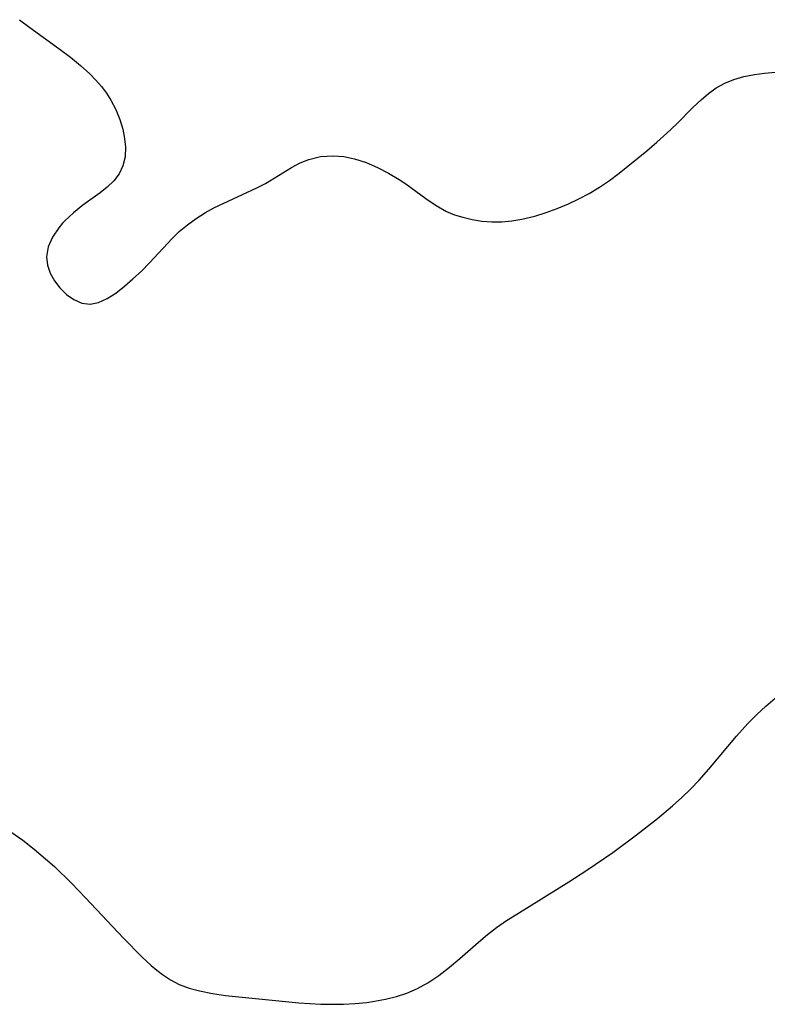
# Model space of a CAD drawing. Header units: metres. Extents: x 1073367 to 1082519, y 1569854 to 1574957.
# Tile 1048 of 1056: x 1080009 to 1080103, y 1573789 to 1573913. Entities that reach past the tile are written whole.
import ezdxf

# ---------------------------------------------------------------- set-up
doc = ezdxf.new("R2010")
doc.units = ezdxf.units.M
doc.layers.add('CGG_CurvaNivelLidar_v1', color=253, linetype='Continuous', lineweight=30)

msp = doc.modelspace()

# ---------------------------------------------------------------- linework, layer by layer
at = {"layer": 'CGG_CurvaNivelLidar_v1'}
for p, q in [((1080009.1583, 1573913.0039, 78.5), (1080010.4471, 1573912.0205, 78.5)), ((1080010.4471, 1573912.0205, 78.5), (1080014.2908, 1573909.2507, 78.5)), ((1080014.2908, 1573909.2507, 78.5), (1080015.5969, 1573908.2659, 78.5)), ((1080015.5969, 1573908.2659, 78.5), (1080016.8527, 1573907.2455, 78.5)), ((1080016.8527, 1573907.2455, 78.5), (1080018.0338, 1573906.1749, 78.5)), ((1080018.0338, 1573906.1749, 78.5), (1080018.7957, 1573905.3934, 78.5)), ((1080099.1823, 1573905.4835, 78.5), (1080100.4584, 1573905.835, 78.5)), ((1080100.4584, 1573905.835, 78.5), (1080101.7889, 1573906.0837, 78.5)), ((1080101.7889, 1573906.0837, 78.5), (1080103.0669, 1573906.2579, 78.5)), ((1080103.0669, 1573906.2579, 78.5), (1080108.3965, 1573906.7784, 78.5)), ((1080018.7957, 1573905.3934, 78.5), (1080019.4996, 1573904.5787, 78.5)), ((1080019.4996, 1573904.5787, 78.5), (1080020.1299, 1573903.7403, 78.5)), ((1080096.9676, 1573904.4266, 78.5), (1080098.0391, 1573905.0224, 78.5)), ((1080098.0391, 1573905.0224, 78.5), (1080099.1823, 1573905.4835, 78.5)), ((1080020.1299, 1573903.7403, 78.5), (1080020.6886, 1573902.8708, 78.5)), ((1080095.0673, 1573902.9118, 78.5), (1080095.995, 1573903.7171, 78.5)), ((1080095.995, 1573903.7171, 78.5), (1080096.9676, 1573904.4266, 78.5)), ((1080020.6886, 1573902.8708, 78.5), (1080021.3117, 1573901.6743, 78.5)), ((1080094.0334, 1573901.9264, 78.5), (1080095.0673, 1573902.9118, 78.5)), ((1080021.3117, 1573901.6743, 78.5), (1080021.8043, 1573900.4475, 78.5)), ((1080091.9384, 1573899.8429, 78.5), (1080094.0334, 1573901.9264, 78.5)), ((1080021.8043, 1573900.4475, 78.5), (1080022.1699, 1573899.2105, 78.5)), ((1080090.7361, 1573898.6916, 78.5), (1080091.9384, 1573899.8429, 78.5)), ((1080022.1699, 1573899.2105, 78.5), (1080022.3615, 1573898.2776, 78.5)), ((1080089.4948, 1573897.5608, 78.5), (1080090.7361, 1573898.6916, 78.5)), ((1080022.3615, 1573898.2776, 78.5), (1080022.5016, 1573896.9837, 78.5)), ((1080088.2174, 1573896.4614, 78.5), (1080089.4948, 1573897.5608, 78.5)), ((1080022.5016, 1573896.9837, 78.5), (1080022.4601, 1573895.7424, 78.5)), ((1080047.1124, 1573895.7651, 78.5), (1080048.6773, 1573895.8626, 78.5)), ((1080048.6773, 1573895.8626, 78.5), (1080050.0355, 1573895.7443, 78.5)), ((1080084.7375, 1573893.6658, 78.5), (1080088.2174, 1573896.4614, 78.5)), ((1080022.4601, 1573895.7424, 78.5), (1080022.193, 1573894.5782, 78.5)), ((1080043.454, 1573894.3845, 78.5), (1080044.5138, 1573894.9513, 78.5)), ((1080044.5138, 1573894.9513, 78.5), (1080045.608, 1573895.4045, 78.5)), ((1080045.608, 1573895.4045, 78.5), (1080047.1124, 1573895.7651, 78.5)), ((1080050.0355, 1573895.7443, 78.5), (1080051.3975, 1573895.4603, 78.5)), ((1080051.3975, 1573895.4603, 78.5), (1080052.8499, 1573894.9927, 78.5)), ((1080052.8499, 1573894.9927, 78.5), (1080054.2788, 1573894.3877, 78.5)), ((1080021.7148, 1573893.5907, 78.5), (1080021.0464, 1573892.6921, 78.5)), ((1080022.193, 1573894.5782, 78.5), (1080021.7148, 1573893.5907, 78.5)), ((1080040.142, 1573892.3764, 78.5), (1080043.454, 1573894.3845, 78.5)), ((1080054.2788, 1573894.3877, 78.5), (1080055.6734, 1573893.6719, 78.5)), ((1080055.6734, 1573893.6719, 78.5), (1080057.021, 1573892.8646, 78.5)), ((1080083.5114, 1573892.761, 78.5), (1080084.7375, 1573893.6658, 78.5)), ((1080021.0464, 1573892.6921, 78.5), (1080020.2295, 1573891.8849, 78.5)), ((1080039.0893, 1573891.828, 78.5), (1080040.142, 1573892.3764, 78.5)), ((1080057.021, 1573892.8646, 78.5), (1080057.8389, 1573892.3193, 78.5)), ((1080057.8389, 1573892.3193, 78.5), (1080060.376, 1573890.4655, 78.5)), ((1080082.2481, 1573891.9069, 78.5), (1080083.5114, 1573892.761, 78.5)), ((1080019.318, 1573891.1728, 78.5), (1080017.1355, 1573889.6136, 78.5)), ((1080020.2295, 1573891.8849, 78.5), (1080019.318, 1573891.1728, 78.5)), ((1080033.6718, 1573889.2811, 78.5), (1080039.0893, 1573891.828, 78.5)), ((1080079.6517, 1573890.4252, 78.5), (1080080.9458, 1573891.1166, 78.5)), ((1080080.9458, 1573891.1166, 78.5), (1080082.2481, 1573891.9069, 78.5)), ((1080060.376, 1573890.4655, 78.5), (1080061.6509, 1573889.5941, 78.5)), ((1080076.937, 1573889.211, 78.5), (1080078.3281, 1573889.7978, 78.5)), ((1080078.3281, 1573889.7978, 78.5), (1080079.6517, 1573890.4252, 78.5)), ((1080015.9575, 1573888.674, 78.5), (1080014.8704, 1573887.6592, 78.5)), ((1080017.1355, 1573889.6136, 78.5), (1080015.9575, 1573888.674, 78.5)), ((1080031.4268, 1573887.9725, 78.5), (1080032.585, 1573888.6971, 78.5)), ((1080032.585, 1573888.6971, 78.5), (1080033.6718, 1573889.2811, 78.5)), ((1080061.6509, 1573889.5941, 78.5), (1080062.9786, 1573888.8526, 78.5)), ((1080062.9786, 1573888.8526, 78.5), (1080063.9838, 1573888.4338, 78.5)), ((1080063.9838, 1573888.4338, 78.5), (1080065.0271, 1573888.1, 78.5)), ((1080074.1056, 1573888.256, 78.5), (1080075.5283, 1573888.6929, 78.5)), ((1080075.5283, 1573888.6929, 78.5), (1080076.937, 1573889.211, 78.5)), ((1080014.5776, 1573887.3446, 78.5), (1080014.1023, 1573886.7739, 78.5)), ((1080014.8704, 1573887.6592, 78.5), (1080014.5776, 1573887.3446, 78.5)), ((1080029.2812, 1573886.2958, 78.5), (1080030.323, 1573887.1691, 78.5)), ((1080030.323, 1573887.1691, 78.5), (1080031.4268, 1573887.9725, 78.5)), ((1080065.0271, 1573888.1, 78.5), (1080066.2175, 1573887.8114, 78.5)), ((1080066.2175, 1573887.8114, 78.5), (1080067.4365, 1573887.613, 78.5)), ((1080067.4365, 1573887.613, 78.5), (1080068.6773, 1573887.5186, 78.5)), ((1080068.6773, 1573887.5186, 78.5), (1080069.9299, 1573887.5392, 78.5)), ((1080069.9299, 1573887.5392, 78.5), (1080071.1927, 1573887.6617, 78.5)), ((1080071.1927, 1573887.6617, 78.5), (1080072.4605, 1573887.8707, 78.5)), ((1080072.4605, 1573887.8707, 78.5), (1080074.1056, 1573888.256, 78.5)), ((1080014.1023, 1573886.7739, 78.5), (1080013.3218, 1573885.5924, 78.5)), ((1080028.3948, 1573885.4506, 78.5), (1080029.2812, 1573886.2958, 78.5)), ((1080013.3218, 1573885.5924, 78.5), (1080012.7913, 1573884.3664, 78.5)), ((1080025.5445, 1573882.3467, 78.5), (1080028.3948, 1573885.4506, 78.5)), ((1080012.7913, 1573884.3664, 78.5), (1080012.576, 1573883.129, 78.5)), ((1080012.576, 1573883.129, 78.5), (1080012.6871, 1573882.0746, 78.5)), ((1080024.5168, 1573881.3171, 78.5), (1080025.5445, 1573882.3467, 78.5)), ((1080012.6871, 1573882.0746, 78.5), (1080013.0346, 1573881.055, 78.5)), ((1080013.0346, 1573881.055, 78.5), (1080013.5671, 1573880.0909, 78.5)), ((1080023.4643, 1573880.3349, 78.5), (1080024.5168, 1573881.3171, 78.5)), ((1080013.5671, 1573880.0909, 78.5), (1080014.243, 1573879.2069, 78.5)), ((1080022.4027, 1573879.4186, 78.5), (1080023.4643, 1573880.3349, 78.5)), ((1080014.243, 1573879.2069, 78.5), (1080015.0876, 1573878.383, 78.5)), ((1080020.2088, 1573877.8571, 78.5), (1080021.3016, 1573878.563, 78.5)), ((1080021.3016, 1573878.563, 78.5), (1080022.4027, 1573879.4186, 78.5)), ((1080015.0876, 1573878.383, 78.5), (1080016.0231, 1573877.7284, 78.5)), ((1080016.0231, 1573877.7284, 78.5), (1080017.0213, 1573877.2974, 78.5)), ((1080017.0213, 1573877.2974, 78.5), (1080018.0592, 1573877.1575, 78.5)), ((1080018.0592, 1573877.1575, 78.5), (1080019.1266, 1573877.3633, 78.5)), ((1080019.1266, 1573877.3633, 78.5), (1080020.2088, 1573877.8571, 78.5)), ((1080102.0691, 1573825.4494, 78), (1080103.2175, 1573826.5126, 78)), ((1080103.2175, 1573826.5126, 78), (1080104.4141, 1573827.5144, 78)), ((1080100.9658, 1573824.3346, 78), (1080102.0691, 1573825.4494, 78)), ((1080099.5024, 1573822.707, 78), (1080100.9658, 1573824.3346, 78)), ((1080096.0427, 1573818.5478, 78), (1080099.5024, 1573822.707, 78)), ((1080094.8166, 1573817.178, 78), (1080096.0427, 1573818.5478, 78)), ((1080093.7398, 1573816.0619, 78), (1080094.8166, 1573817.178, 78)), ((1080092.6241, 1573814.9844, 78), (1080093.7398, 1573816.0619, 78)), ((1080089.5632, 1573812.3572, 78), (1080091.4713, 1573813.9466, 78)), ((1080091.4713, 1573813.9466, 78), (1080092.6241, 1573814.9844, 78)), ((1080086.9323, 1573810.2758, 78), (1080089.5632, 1573812.3572, 78)), ((1080008.0766, 1573810.6653, 78), (1080009.5727, 1573809.6082, 78)), ((1080083.9444, 1573808.068, 78), (1080086.9323, 1573810.2758, 78)), ((1080009.5727, 1573809.6082, 78), (1080011.028, 1573808.4779, 78)), ((1080011.028, 1573808.4779, 78), (1080012.4453, 1573807.2855, 78)), ((1080080.6798, 1573805.8327, 78), (1080083.9444, 1573808.068, 78)), ((1080012.4453, 1573807.2855, 78), (1080013.556, 1573806.2892, 78)), ((1080013.556, 1573806.2892, 78), (1080015.7131, 1573804.2117, 78)), ((1080078.4083, 1573804.3748, 78), (1080080.6798, 1573805.8327, 78)), ((1080015.7131, 1573804.2117, 78), (1080017.4943, 1573802.3653, 78)), ((1080071.8201, 1573800.3031, 78), (1080078.4083, 1573804.3748, 78)), ((1080017.4943, 1573802.3653, 78), (1080022.2701, 1573797.2531, 78)), ((1080070.5381, 1573799.4827, 78), (1080071.8201, 1573800.3031, 78)), ((1080069.2924, 1573798.6239, 78), (1080070.5381, 1573799.4827, 78)), ((1080068.1344, 1573797.7272, 78), (1080069.2924, 1573798.6239, 78)), ((1080022.2701, 1573797.2531, 78), (1080024.5806, 1573794.9186, 78)), ((1080064.6347, 1573794.6985, 78), (1080067.011, 1573796.7812, 78)), ((1080067.011, 1573796.7812, 78), (1080068.1344, 1573797.7272, 78)), ((1080024.5806, 1573794.9186, 78), (1080025.7559, 1573793.8387, 78)), ((1080063.3485, 1573793.6145, 78), (1080064.6347, 1573794.6985, 78)), ((1080025.7559, 1573793.8387, 78), (1080026.4657, 1573793.2389, 78)), ((1080026.4657, 1573793.2389, 78), (1080027.1908, 1573792.6803, 78)), ((1080062.0042, 1573792.5725, 78), (1080063.3485, 1573793.6145, 78)), ((1080027.1908, 1573792.6803, 78), (1080028.2064, 1573792.008, 78)), ((1080028.2064, 1573792.008, 78), (1080029.2713, 1573791.4521, 78)), ((1080059.3164, 1573790.9265, 78), (1080060.6034, 1573791.6326, 78)), ((1080060.6034, 1573791.6326, 78), (1080062.0042, 1573792.5725, 78)), ((1080029.2713, 1573791.4521, 78), (1080030.5328, 1573790.9819, 78)), ((1080030.5328, 1573790.9819, 78), (1080031.8563, 1573790.6293, 78)), ((1080031.8563, 1573790.6293, 78), (1080033.4693, 1573790.3031, 78)), ((1080057.9715, 1573790.3417, 78), (1080059.3164, 1573790.9265, 78)), ((1080033.4693, 1573790.3031, 78), (1080035.1354, 1573790.0514, 78)), ((1080035.1354, 1573790.0514, 78), (1080036.8135, 1573789.8655, 78)), ((1080036.8135, 1573789.8655, 78), (1080044.3798, 1573789.1398, 78)), ((1080044.3798, 1573789.1398, 78), (1080047.1216, 1573788.9675, 78)), ((1080051.4696, 1573789.0346, 78), (1080052.9393, 1573789.1787, 78)), ((1080052.9393, 1573789.1787, 78), (1080053.9026, 1573789.3128, 78)), ((1080053.9026, 1573789.3128, 78), (1080055.2923, 1573789.5686, 78)), ((1080055.2923, 1573789.5686, 78), (1080056.6515, 1573789.9059, 78)), ((1080056.6515, 1573789.9059, 78), (1080057.9715, 1573790.3417, 78)), ((1080047.1216, 1573788.9675, 78), (1080048.4903, 1573788.9352, 78)), ((1080048.4903, 1573788.9352, 78), (1080049.9849, 1573788.9547, 78)), ((1080049.9849, 1573788.9547, 78), (1080051.4696, 1573789.0346, 78))]:
    msp.add_line(p, q, dxfattribs=at)

doc.saveas('drawing.dxf')
